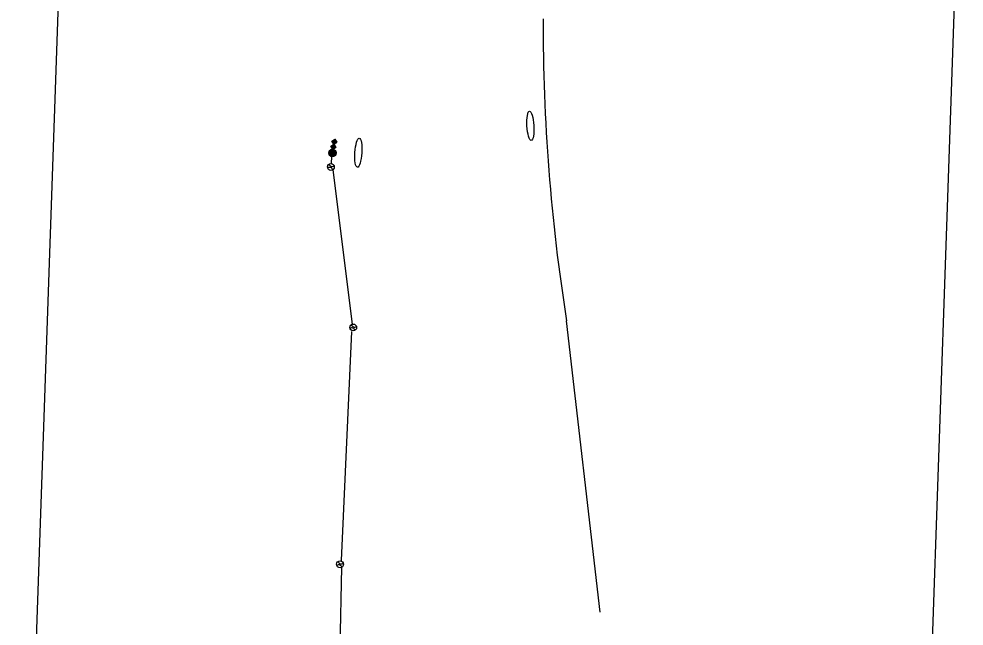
# Model space of a CAD drawing. Extents: x 601462 to 605493, y 331960 to 402715.
# Drawn here: x 602392 to 603421, y 388194 to 388855 of the extents above; entities that cross this region are included whole.
import ezdxf

# ---------------------------------------------------------------- set-up
doc = ezdxf.new("R2010")
doc.units = 0
for name, color, linetype in [('P_FTMS', 7, 'Continuous'), ('P_FTMSConduit', 7, 'Continuous'), ('P_MISC_TXT_1A (Construction)', 7, 'Continuous')]:
    doc.layers.add(name, color=color, linetype=linetype)

# ---------------------------------------------------------------- blocks, each defined once
blk = doc.blocks.new('_U231')
at = {"layer": 'P_FTMS'}
for p, q in [((12.1, 1.6), (-12.2, -0.1)), ((11.8, 3), (-12.1, 1.4)), ((11.9, 2.3), (-12.1, 0.6)), ((12.1, 0.8), (-12.1, -0.8)), ((12.1, 0.1), (-12.1, -1.6)), ((11.6, 3.7), (-12, 2.1)), ((-11.9, 2.5), (-11.4, -4.2)), ((11.3, 4.4), (-11.8, 2.9)), ((11, 5.2), (-11.6, 3.6)), ((10.6, 5.9), (-11.4, 4.4)), ((-11.3, 4.5), (-10.6, -6)), ((10.2, 6.6), (-11, 5.1)), ((9.8, 7.3), (-10.7, 5.9)), ((-10.7, 5.9), (-9.8, -7.2)), ((9.2, 8), (-10.2, 6.6)), ((-10, 6.9), (-9, -8.2)), ((8.6, 8.6), (-9.7, 7.4)), ((-9.3, 7.8), (-8.2, -9)), ((7.8, 9.3), (-9, 8.2)), ((-8.6, 8.5), (-7.4, -9.6)), ((6.9, 10), (-8.2, 9)), ((-8, 9.2), (-6.6, -10.2)), ((-7.3, 9.7), (-5.9, -10.6)), ((5.8, 10.7), (-7.2, 9.8)), ((-6.6, 10.3), (-5.1, -11)), ((4.5, 11.3), (-6, 10.6)), ((-5.9, 10.7), (-4.4, -11.4)), ((-5.1, 11), (-3.6, -11.6)), ((-4.4, 11.3), (-2.9, -11.8)), ((2.5, 11.9), (-4.1, 11.5)), ((-3.7, 11.6), (-2.1, -12)), ((-3, 11.8), (-1.4, -12.1)), ((-2.3, 12), (-0.6, -12.2)), ((-1.6, 12.1), (0.1, -12.2)), ((-0.8, 12.1), (0.8, -12.1)), ((-0.1, 12.2), (1.6, -12.1)), ((0.6, 12.1), (2.3, -11.9)), ((1.4, 12.1), (3, -11.8)), ((2.1, 12), (3.7, -11.6)), ((2.9, 11.8), (4.4, -11.3)), ((3.6, 11.6), (5.1, -11)), ((4.4, 11.3), (5.9, -10.7)), ((5.1, 11), (6.6, -10.2)), ((5.9, 10.6), (7.3, -9.8)), ((6.6, 10.2), (8, -9.2)), ((7.4, 9.7), (8.6, -8.6)), ((8.2, 9), (9.3, -7.8)), ((9, 8.2), (10, -6.9)), ((9.8, 7.2), (10.7, -5.8)), ((10.6, 5.9), (11.3, -4.5)), ((11.5, 4), (11.9, -2.5)), ((12.1, -0.6), (-12, -2.3)), ((12.1, -1.4), (-11.8, -3)), ((12, -2.1), (-11.6, -3.7)), ((11.8, -2.9), (-11.3, -4.4)), ((11.6, -3.6), (-11, -5.1)), ((11.3, -4.4), (-10.7, -5.9)), ((11.1, -5.1), (-10.2, -6.6)), ((10.6, -5.9), (-9.8, -7.3)), ((10.2, -6.6), (-9.2, -8)), ((9.6, -7.4), (-8.5, -8.6)), ((9, -8.2), (-7.8, -9.3)), ((8.2, -9), (-6.9, -10)), ((7.3, -9.8), (-5.8, -10.7)), ((6, -10.6), (-4.5, -11.3)), ((4.1, -11.5), (-2.6, -11.9))]:
    blk.add_line(p, q, dxfattribs=at)
blk.add_circle((0, 0), 12.2, dxfattribs=at)
blk = doc.blocks.new('FMD')
at = {"layer": 'P_FTMS'}
for p, q in [((16.9, 17.6), (-16.9, 17.6)), ((-16.1, 16.1), (-16.1, 18.4)), ((16.1, 16.1), (-16.1, 16.1)), ((15.5, 19), (-15.5, 19)), ((-14.6, 14.6), (-14.6, 19.9)), ((14.6, 14.6), (-14.6, 14.6)), ((14, 20.5), (-14, 20.5)), ((-13.2, 13.2), (-13.2, 21.3)), ((13.2, 13.2), (-13.2, 13.2)), ((12.5, 21.9), (-12.5, 21.9)), ((-11.7, 11.7), (-11.7, 22.8)), ((11.7, 11.7), (-11.7, 11.7)), ((11.1, 23.4), (-11.1, 23.4)), ((-10.2, 10.2), (-10.2, 24.2)), ((10.2, 10.2), (-10.2, 10.2)), ((9.6, 24.9), (-9.6, 24.9)), ((-8.8, 8.8), (-8.8, 25.7)), ((8.8, 8.8), (-8.8, 8.8)), ((8.2, 26.3), (-8.2, 26.3)), ((-7.3, 7.3), (-7.3, 27.2)), ((7.3, 7.3), (-7.3, 7.3)), ((6.7, 27.8), (-6.7, 27.8)), ((-5.9, 5.9), (-5.9, 28.6)), ((5.9, 5.9), (-5.9, 5.9)), ((5.2, 29.3), (-5.2, 29.3)), ((-4.4, 4.4), (-4.4, 30.1)), ((4.4, 4.4), (-4.4, 4.4)), ((3.8, 30.7), (-3.8, 30.7)), ((-2.9, 2.9), (-2.9, 31.6)), ((2.9, 2.9), (-2.9, 2.9)), ((2.3, 32.2), (-2.3, 32.2)), ((-1.5, 1.5), (-1.5, 33)), ((1.5, 1.5), (-1.5, 1.5)), ((0.8, 33.6), (-0.8, 33.6)), ((0, 0), (0, 34.5)), ((1.5, 1.5), (1.5, 33)), ((2.9, 2.9), (2.9, 31.6)), ((4.4, 4.4), (4.4, 30.1)), ((5.9, 5.9), (5.9, 28.6)), ((7.3, 7.3), (7.3, 27.2)), ((8.8, 8.8), (8.8, 25.7)), ((10.2, 10.2), (10.2, 24.2)), ((11.7, 11.7), (11.7, 22.8)), ((13.2, 13.2), (13.2, 21.3)), ((14.6, 14.6), (14.6, 19.9)), ((16.1, 16.1), (16.1, 18.4))]:
    blk.add_line(p, q, dxfattribs=at)
blk.add_lwpolyline([(-17.2, 17.2), (0, 34.5), (17.2, 17.2), (0, 0)], close=True, dxfattribs=at)

msp = doc.modelspace()

# ---------------------------------------------------------------- linework, layer by layer
at = {"layer": 'P_FTMS'}
for centre in [(602731.5, 388694.2), (602755.8, 388519.5), (602741.5, 388261.7)]:
    msp.add_circle(centre, 3.75, dxfattribs=at)
for centre, start, end in [((602733, 388698.4), 197.1235, 303.3792), ((602730, 388690), 17.1235, 123.3792), ((602757.3, 388523.7), 197.1235, 303.3792), ((602754.3, 388515.2), 17.1235, 123.3792), ((602740, 388257.4), 17.1235, 123.3792), ((602743, 388265.9), 197.1235, 303.3792)]:
    msp.add_arc(centre, 3.75, start, end, dxfattribs=at)
for centre, major_axis in [((602948.7, 388739), (-0.9, 16)), ((602761.4, 388709.7), (1, 15.9))]:
    msp.add_ellipse(centre, major_axis=major_axis, ratio=0.23471, dxfattribs=at)
at = {"layer": 'P_FTMSConduit'}
for p, q in [((602732.2, 388697.9), (602732.5, 388705.5)), ((602733.6, 388691.1), (602754.8, 388523.1)), ((603024.8, 388209.6), (602988.1, 388526.6)), ((602743, 388265.9), (602754.3, 388515.2)), ((602736.5, 387967.5), (602743.6, 388258.5))]:
    msp.add_line(p, q, dxfattribs=at)
msp.add_arc((605018.4, 388850.2), 2055.9, 179.856, 189.0563, dxfattribs=at)
at = {"layer": 'P_MISC_TXT_1A (Construction)'}
msp.add_lwpolyline([(603366.3, 387601.4), (603420.8, 389175.4), (602446.4, 389209.1), (602391.9, 387635.1)], close=True, dxfattribs=at)
msp.add_lwpolyline([(603366.3, 387601.4), (603420.8, 389175.4), (602446.4, 389209.1), (602391.9, 387635.1)], close=True, dxfattribs=at)

# ---------------------------------------------------------------- block references
at = {"layer": 'P_FTMS'}
for name, p, xscale, yscale, rotation in [('FMD', (602731.4, 388716.8), 0.1640416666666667, 0.16404166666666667, -102.81165374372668), ('FMD', (602732.6, 388722.3), 0.1640416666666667, 0.16404166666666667, -102.81165374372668), ('_U231', (602733.2, 388709.4), 0.32808333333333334, 0.32808333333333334, -8.704517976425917)]:
    msp.add_blockref(name, p, dxfattribs=dict(at, xscale=xscale, yscale=yscale, rotation=rotation))

doc.saveas('drawing.dxf')
